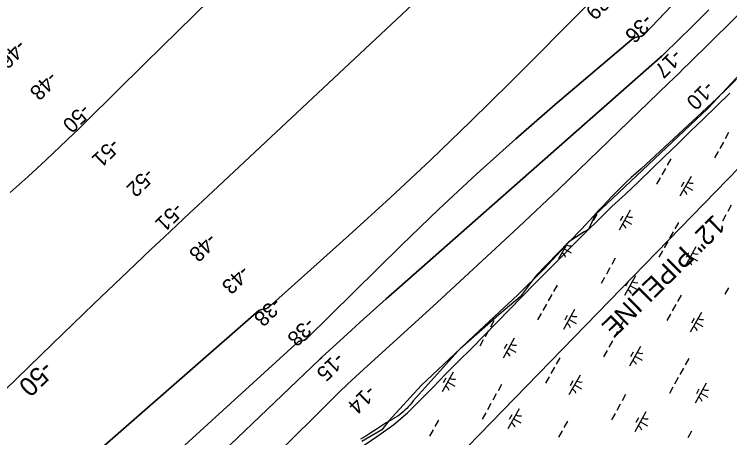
# Model space of a CAD drawing. Extents: x 3923531 to 3943530, y 207391 to 229799.
# Drawn here: x 3930996 to 3932574, y 212858 to 213791 of the extents above; entities that cross this region are included whole.
import ezdxf

# ---------------------------------------------------------------- set-up
doc = ezdxf.new("R2010")
doc.units = 0
for name, color, linetype in [('V-RIVR-EDGE', 7, 'Continuous'), ('V-RIVR-RANG', 7, 'Continuous'), ('V-RRAP-FSHR', 7, 'Continuous'), ('V-TOPO-DPTH', 7, 'Continuous'), ('V-TOPO-MAJR', 7, 'Continuous'), ('V-TOPO-MAJR-IDEN', 7, 'Continuous'), ('V-TOPO-MINR', 7, 'Continuous'), ('V-UTIL-IDEN', 7, 'Continuous'), ('V-UTIL-LINE', 7, 'Continuous'), ('V-WETL-SWMP', 7, 'Continuous')]:
    doc.layers.add(name, color=color, linetype=linetype)

msp = doc.modelspace()

# ---------------------------------------------------------------- linework, layer by layer
at = {"layer": 'V-RIVR-EDGE'}
msp.add_lwpolyline([(3932640, 213706.5), (3932525.5, 213584.1), (3932277.2, 213349.3), (3932262.6, 213316.7), (3932252.5, 213312.2), (3932218.8, 213289.7), (3932146.9, 213215.6), (3932112, 213168.4), (3932064.9, 213129.1), (3931979.5, 213053.8), (3931893, 212972.9), (3931822.2, 212895.4), (3931806.5, 212875.2), (3931762.7, 212849.4)], dxfattribs=at)
at = {"layer": 'V-RRAP-FSHR'}
msp.add_lwpolyline([(3931767.7, 212841.5), (3931800.2, 212863.9), (3931832.7, 212887.2), (3931863.4, 212912.8), (3931891.7, 212941.3), (3931919.7, 212969.6), (3931947.8, 212998.9), (3931975.9, 213026.5), (3932004.5, 213055), (3932032.2, 213083.4), (3932060.2, 213112), (3932088.2, 213140.5), (3932116.2, 213169.1), (3932144.2, 213197.7), (3932172.2, 213226.2), (3932200.3, 213254.7), (3932228.4, 213283.2), (3932256.8, 213311.3), (3932285.3, 213339.4), (3932314.1, 213367.9), (3932343.8, 213394.7), (3932372.8, 213422.3), (3932400.9, 213450), (3932429.9, 213477.6), (3932458.8, 213505.2), (3932487.5, 213533.5), (3932516, 213561.1), (3932544.5, 213589.2), (3932573.8, 213617.2)], dxfattribs=at)
at = {"layer": 'V-TOPO-DPTH'}
for points in [[(3930696.6, 212227), (3931622.6, 213070), (3931625.9, 213071), (3931629.3, 213071.6), (3931632.6, 213072.2), (3931635.8, 213073.2), (3931638.6, 213074.9), (3931641.3, 213077.1), (3931849.3, 213281.8), (3931932.2, 213361.6), (3932016.2, 213440.1), (3932102, 213516.8), (3932188.8, 213592.2), (3932358.2, 213735.9), (3932361.4, 213738.1), (3932364.8, 213739.9), (3932368.5, 213741), (3932372.3, 213741.6), (3932376.1, 213742.3), (3932379.7, 213743.4), (3932382.9, 213745.4), (3932385.8, 213747.9), (3932595.3, 213968.3)], [(3932595.3, 213968.3), (3932385.8, 213747.9), (3932382.9, 213745.4), (3932379.7, 213743.4), (3932376.1, 213742.3), (3932372.3, 213741.6), (3932368.5, 213741), (3932364.8, 213739.9), (3932361.4, 213738.1), (3932358.2, 213735.9), (3932188.8, 213592.2), (3932102, 213516.8), (3932016.2, 213440.1), (3931932.2, 213361.6), (3931849.3, 213281.8), (3931641.3, 213077.1), (3931638.6, 213074.9), (3931635.8, 213073.2), (3931632.6, 213072.2), (3931629.3, 213071.6), (3931625.9, 213071), (3931622.6, 213070), (3930696.6, 212227)], [(3930768.1, 212468.7), (3931535.6, 213138.5), (3931538.7, 213139.9), (3931542.1, 213140.7), (3931545.5, 213141.3), (3931548.9, 213141.9), (3931552.1, 213142.9), (3931555, 213144.6), (3931557.8, 213146.6), (3931734.7, 213304.8), (3931825.1, 213387.1), (3931914.5, 213470.3), (3932002.4, 213555.1), (3932089.4, 213641), (3932264.3, 213816.6)], [(3932264.3, 213816.6), (3932089.4, 213641), (3932002.4, 213555.1), (3931914.5, 213470.3), (3931825.1, 213387.1), (3931734.7, 213304.8), (3931557.8, 213146.6), (3931555, 213144.6), (3931552.1, 213142.9), (3931548.9, 213141.9), (3931545.5, 213141.3), (3931542.1, 213140.7), (3931538.7, 213139.9), (3931535.6, 213138.5), (3930768.1, 212468.7)], [(3932528, 213801.2), (3932507.1, 213780.7), (3932486.2, 213760.2), (3932465.3, 213739.7), (3932424.5, 213699.7), (3932422.9, 213698.2), (3932420.8, 213696.3), (3932420.3, 213695.8), (3931845.2, 213189.8), (3931816.3, 213164.2), (3931787.5, 213138.5), (3931758.8, 213112.6), (3931730.3, 213086.6), (3931674.6, 213035.6), (3931674, 213035), (3931673.4, 213034.4), (3931670.8, 213032), (3931669.5, 213030.8), (3930352.6, 211774)]]:
    msp.add_lwpolyline(points, dxfattribs=at)
at = {"layer": 'V-TOPO-MAJR'}
for points in [[(3930636.4, 212634.6), (3931080.6, 213065.2), (3931126, 213109.1), (3931171.5, 213152.9), (3931217.2, 213196.5), (3931263, 213240), (3931298.9, 213274.1), (3931326.8, 213300.5), (3931354.8, 213326.9), (3931382.8, 213353.2), (3931410.8, 213379.5), (3932082, 214008.2), (3932799.5, 214686.2), (3932803.8, 214690.3), (3932808.1, 214694.4), (3932812.4, 214698.5), (3932816.7, 214702.6), (3932850.8, 214735.9), (3932872.1, 214756.6), (3932893.4, 214777.5), (3932914.6, 214798.4), (3932935.7, 214819.3), (3933518.2, 215397.7)], [(3931428.2, 213824.4), (3931356.5, 213754.1), (3931285, 213683.6), (3931155.6, 213555.9), (3931148.8, 213549.2), (3931142, 213542.6), (3931135.2, 213536), (3931128.3, 213529.4), (3931065.5, 213469.7), (3931026.6, 213433.8), (3930987.2, 213398.8)]]:
    msp.add_lwpolyline(points, dxfattribs=at)
at = {"layer": 'V-TOPO-MINR'}
for points in [[(3930837, 212119.6), (3931252.5, 212509.8), (3931333.3, 212586.3), (3931413.7, 212663.4), (3931493.4, 212741.1), (3931572.6, 212819.3), (3931696.3, 212942.5), (3931713.4, 212959.3), (3931730.8, 212976), (3931748.3, 212992.5), (3931766, 213008.8), (3931928.4, 213156.4), (3932018.5, 213239.1), (3932108.2, 213322.3), (3932197, 213406.3), (3932285.3, 213490.9), (3932438.9, 213639.3), (3932450.1, 213650.1), (3932461.2, 213660.9), (3932472.2, 213671.7), (3932483.3, 213682.6), (3932968.5, 214160.9)], [(3930696.6, 212227), (3931622.6, 213070), (3931625.9, 213071), (3931629.3, 213071.6), (3931632.6, 213072.2), (3931635.8, 213073.2), (3931638.6, 213074.9), (3931641.3, 213077.1), (3931849.3, 213281.8), (3931932.2, 213361.6), (3932016.2, 213440.1), (3932102, 213516.8), (3932188.8, 213592.2), (3932358.2, 213735.9), (3932361.4, 213738.1), (3932364.8, 213739.9), (3932368.5, 213741), (3932372.3, 213741.6), (3932376.1, 213742.3), (3932379.7, 213743.4), (3932382.9, 213745.4), (3932385.8, 213747.9), (3932595.3, 213968.3)], [(3930768.1, 212468.7), (3931535.6, 213138.5), (3931538.7, 213139.9), (3931542.1, 213140.7), (3931545.5, 213141.3), (3931548.9, 213141.9), (3931552.1, 213142.9), (3931555, 213144.6), (3931557.8, 213146.6), (3931734.7, 213304.8), (3931825.1, 213387.1), (3931914.5, 213470.3), (3932002.4, 213555.1), (3932089.4, 213641), (3932264.3, 213816.6)], [(3930352.6, 211774), (3931669.5, 213030.8), (3931670.8, 213032), (3931673.4, 213034.4), (3931674, 213035), (3931674.6, 213035.6), (3931730.3, 213086.6), (3931758.8, 213112.6), (3931787.5, 213138.5), (3931816.3, 213164.2), (3931845.2, 213189.8), (3932420.3, 213695.8), (3932420.8, 213696.3), (3932422.9, 213698.2), (3932424.5, 213699.7), (3932465.3, 213739.7), (3932486.2, 213760.2), (3932507.1, 213780.7), (3932528, 213801.2)]]:
    msp.add_lwpolyline(points, dxfattribs=at)
at = {"layer": 'V-UTIL-LINE'}
msp.add_lwpolyline([(3939084.6, 223621.7), (3938057.7, 221140.5), (3938136.4, 220832.5), (3937591.6, 219695.2), (3936312.7, 217957.7), (3935106.6, 216231.9), (3934055.8, 214955.9), (3930691.1, 211497.9), (3930458, 211185.5)], dxfattribs=at)
at = {"layer": 'V-WETL-SWMP'}
for p, q in [((3932589, 213648.2), (3932567.6, 213627.3)), ((3932567.6, 213627.3), (3932546, 213606.5)), ((3932546, 213606.5), (3932524.2, 213585.9)), ((3932524.2, 213585.9), (3932502.3, 213565.5)), ((3932502.3, 213565.5), (3932460.8, 213527.5)), ((3932460.8, 213527.5), (3932419.5, 213489.3)), ((3932571.4, 213530.7), (3932563.6, 213516.7)), ((3932559.7, 213509.7), (3932551.9, 213495.8)), ((3932419.5, 213489.3), (3932378.4, 213450.9)), ((3932548, 213488.8), (3932540.2, 213474.8)), ((3932443.7, 213472.6), (3932435.9, 213458.6)), ((3932378.4, 213450.9), (3932367.4, 213441.2)), ((3932432, 213451.7), (3932424.2, 213437.7)), ((3932356.5, 213431.3), (3932345.7, 213421.2)), ((3932367.4, 213441.2), (3932356.5, 213431.3)), ((3932420.3, 213430.7), (3932412.5, 213416.7)), ((3932488.4, 213434.2), (3932464, 213390.6)), ((3932345.7, 213421.2), (3932335, 213411)), ((3932472.4, 213421.4), (3932466.6, 213410.9)), ((3932324.6, 213400.7), (3932314.2, 213390.2)), ((3932335, 213411), (3932324.6, 213400.7)), ((3932476.2, 213412.4), (3932491.9, 213403.6)), ((3932314.2, 213390.2), (3932304, 213379.6)), ((3932293.9, 213368.8), (3932284, 213357.9)), ((3932304, 213379.6), (3932293.9, 213368.8)), ((3932577.3, 213370.5), (3932569.4, 213356.6)), ((3932284, 213357.9), (3932274.3, 213346.9)), ((3932284.8, 213358.8), (3932284.3, 213357.8)), ((3932354, 213359.6), (3932329.6, 213315.9)), ((3932274.3, 213346.9), (3932246.7, 213318)), ((3932280.4, 213350.8), (3932272.5, 213336.9)), ((3932338, 213346.8), (3932332.2, 213336.3)), ((3932341.8, 213337.8), (3932357.5, 213329)), ((3932565.5, 213349.6), (3932557.7, 213335.6)), ((3932460.7, 213332.6), (3932452.9, 213318.6)), ((3932246.7, 213318), (3932219.2, 213288.9)), ((3932449, 213311.6), (3932441.2, 213297.6)), ((3932219.2, 213288.9), (3932192, 213259.6)), ((3932437.3, 213290.7), (3932429.5, 213276.7)), ((3932212.8, 213282), (3932196.4, 213252.6)), ((3932208.6, 213274.5), (3932224.3, 213265.7)), ((3932499.2, 213278.5), (3932474.8, 213234.8)), ((3932192, 213259.6), (3932164.9, 213230.2)), ((3932425.6, 213269.7), (3932417.8, 213255.7)), ((3932483.2, 213265.7), (3932477.4, 213255.2)), ((3932487, 213256.7), (3932502.8, 213247.9)), ((3932321.3, 213253.5), (3932313.5, 213239.6)), ((3932164.9, 213230.2), (3932145.5, 213210.9)), ((3932309.6, 213232.6), (3932301.8, 213218.6)), ((3932145.5, 213210.9), (3932125.9, 213191.8)), ((3932297.9, 213211.6), (3932290.1, 213197.7)), ((3932366, 213215.2), (3932341.6, 213171.5)), ((3932193.1, 213194.6), (3932185.3, 213180.6)), ((3932350, 213202.3), (3932344.2, 213191.9)), ((3932353.8, 213193.3), (3932369.5, 213184.6)), ((3932125.9, 213191.8), (3932106.2, 213172.8)), ((3932570.8, 213188.6), (3932563, 213174.6)), ((3932106.2, 213172.8), (3932086.2, 213154.1)), ((3932181.4, 213173.7), (3932173.6, 213159.7)), ((3932466.6, 213172.4), (3932458.8, 213158.4)), ((3932086.2, 213154.1), (3932066.1, 213135.5)), ((3932169.7, 213152.7), (3932161.9, 213138.7)), ((3932454.9, 213151.5), (3932447.1, 213137.5)), ((3932066.1, 213135.5), (3932043.1, 213114.4)), ((3932158, 213131.8), (3932150.2, 213117.8)), ((3932231.6, 213140.5), (3932207.2, 213096.9)), ((3932443.2, 213130.5), (3932435.4, 213116.5)), ((3932511.2, 213134), (3932486.9, 213090.4)), ((3932043.1, 213114.4), (3932020.2, 213093.1)), ((3932053.7, 213115.6), (3932045.9, 213101.6)), ((3932215.6, 213127.7), (3932209.8, 213117.2)), ((3932219.4, 213118.7), (3932235.1, 213109.9)), ((3932495.2, 213121.2), (3932489.4, 213110.7)), ((3932338.3, 213113.5), (3932330.5, 213099.5)), ((3932499, 213112.2), (3932514.8, 213103.4)), ((3932020.2, 213093.1), (3931997.5, 213071.5)), ((3932042, 213094.6), (3932034.2, 213080.6)), ((3932326.6, 213092.5), (3932318.8, 213078.6)), ((3931997.5, 213071.5), (3931974.9, 213049.8)), ((3932030.3, 213073.7), (3932022.5, 213059.7)), ((3932098.4, 213077.2), (3932074, 213033.6)), ((3932314.9, 213071.6), (3932307.1, 213057.6)), ((3932082.4, 213064.4), (3932076.6, 213053.9)), ((3932086.2, 213055.4), (3932101.9, 213046.6)), ((3932376.8, 213059.4), (3932352.5, 213015.7)), ((3931974.9, 213049.8), (3931875.8, 212939.5)), ((3932303.2, 213050.6), (3932295.4, 213036.7)), ((3932360.8, 213046.6), (3932355, 213036.1)), ((3932364.6, 213037.6), (3932380.4, 213028.8)), ((3932199, 213034.4), (3932191.2, 213020.5)), ((3932483.5, 213032.4), (3932475.7, 213018.4)), ((3932187.3, 213013.5), (3932179.4, 212999.5)), ((3932471.8, 213011.4), (3932464, 212997.4)), ((3931964, 213002.6), (3931939.6, 212958.9)), ((3931948, 212989.7), (3931942.2, 212979.3)), ((3932175.5, 212992.5), (3932167.7, 212978.6)), ((3932243.6, 212996.1), (3932219.3, 212952.4)), ((3932460.1, 212990.5), (3932452.3, 212976.5)), ((3931951.8, 212980.7), (3931967.5, 212972)), ((3932070.7, 212975.5), (3932062.9, 212961.6)), ((3932227.6, 212983.3), (3932221.8, 212972.8)), ((3932231.4, 212974.3), (3932247.2, 212965.5)), ((3932522, 212978.3), (3932497.7, 212934.6)), ((3932448.4, 212969.5), (3932440.6, 212955.5)), ((3932506, 212965.4), (3932500.2, 212955)), ((3932059, 212954.6), (3932051.2, 212940.6)), ((3932344.2, 212953.3), (3932336.4, 212939.4)), ((3932509.9, 212956.4), (3932525.6, 212947.7)), ((3931865.2, 212926.6), (3931861.4, 212922.6)), ((3931868.9, 212930.8), (3931865.2, 212926.6)), ((3931872.4, 212935.1), (3931868.9, 212930.8)), ((3931875.8, 212939.5), (3931872.4, 212935.1)), ((3932047.3, 212933.6), (3932039.5, 212919.7)), ((3932332.5, 212932.4), (3932324.7, 212918.4)), ((3931849, 212911.4), (3931844.7, 212908)), ((3931853.3, 212915), (3931849, 212911.4)), ((3931857.4, 212918.7), (3931853.3, 212915)), ((3931861.4, 212922.6), (3931857.4, 212918.7)), ((3932035.6, 212912.7), (3932027.8, 212898.7)), ((3932109.2, 212921.4), (3932084.8, 212877.8)), ((3932320.8, 212911.4), (3932313, 212897.4)), ((3932388.8, 212915), (3932364.5, 212871.3)), ((3931826, 212896), (3931821, 212893.5)), ((3931830.8, 212898.8), (3931826, 212896)), ((3931835.5, 212901.7), (3931830.8, 212898.8)), ((3931840.2, 212904.7), (3931835.5, 212901.7)), ((3931844.7, 212908), (3931840.2, 212904.7)), ((3931931.4, 212896.5), (3931923.5, 212882.5)), ((3932093.2, 212908.6), (3932087.4, 212898.1)), ((3932097, 212899.6), (3932112.8, 212890.8)), ((3932215.9, 212894.4), (3932208.1, 212880.4)), ((3932372.8, 212902.1), (3932367, 212891.7)), ((3931805, 212883.5), (3931793.8, 212876)), ((3931816, 212891.1), (3931805, 212883.5)), ((3931821, 212893.5), (3931816, 212891.1)), ((3932376.7, 212893.1), (3932392.4, 212884.3)), ((3931782.5, 212868.8), (3931771.1, 212861.7)), ((3931793.8, 212876), (3931782.5, 212868.8)), ((3931919.6, 212875.5), (3931911.8, 212861.6)), ((3932204.2, 212873.4), (3932196.4, 212859.5)), ((3932489.4, 212872.2), (3932481.6, 212858.2)), ((3931771.1, 212861.7), (3931759.6, 212854.8))]:
    msp.add_line(p, q, dxfattribs=at)
for centre, start, end in [((3932489.9, 213436.4), 240.0381, 281.5817), ((3932463, 213388.2), 20.0381, 61.5817), ((3932355.5, 213361.8), 240.0381, 281.5817), ((3932328.6, 213313.5), 20.0381, 61.5817), ((3932222.3, 213298.5), 241.1475, 281.5817), ((3932195.4, 213250.2), 20.0381, 61.5817), ((3932500.7, 213280.6), 240.0381, 281.5817), ((3932473.8, 213232.4), 20.0381, 61.5817), ((3932367.5, 213217.3), 240.0381, 281.5817), ((3932340.6, 213169.1), 20.0381, 61.5817), ((3932233.1, 213142.7), 240.0381, 281.5817), ((3932512.7, 213136.2), 240.0381, 281.5817), ((3932206.2, 213094.5), 20.0381, 61.5817), ((3932485.8, 213088), 20.0381, 61.5817), ((3932099.9, 213079.4), 240.0381, 281.5817), ((3932073, 213031.1), 20.0381, 61.5817), ((3932378.3, 213061.6), 240.0381, 281.5817), ((3932351.4, 213013.3), 20.0381, 61.5817), ((3931965.5, 213004.7), 240.0381, 281.5817), ((3932245.1, 212998.3), 240.0381, 281.5817), ((3931938.6, 212956.5), 20.0381, 61.5817), ((3932218.2, 212950), 20.0381, 61.5817), ((3932523.5, 212980.4), 240.0381, 281.5817), ((3932496.6, 212932.2), 20.0381, 61.5817), ((3932110.7, 212923.6), 240.0381, 281.5817), ((3932390.3, 212917.1), 240.0381, 281.5817), ((3932083.8, 212875.4), 20.0381, 61.5817), ((3932363.4, 212868.9), 20.0381, 61.5817)]:
    msp.add_arc(centre, 17.6, start, end, dxfattribs=at)

# ---------------------------------------------------------------- texts
at = {"layer": 'V-RIVR-RANG'}
for s, rotation, p in [('-39', 224.8855, (3932299.3, 213845.7)), ('-36', 224.7483, (3932386.1, 213794.4)), ('-46', 224.527, (3931004.3, 213738)), ('-17', 224.7483, (3932450.5, 213717.4)), ('-48', 224.527, (3931073.7, 213668.1)), ('-10', 224.7483, (3932521.4, 213646.9)), ('-50', 224.527, (3931146, 213596.5)), ('-51', 224.527, (3931210.8, 213520.3)), ('-52', 224.527, (3931286.8, 213455)), ('-51', 224.527, (3931350.4, 213378.7)), ('-48', 224.527, (3931425, 213311.9)), ('-43', 224.527, (3931497.1, 213240.7)), ('-38', 224.527, (3931567.9, 213169.6)), ('-38', 224.3883, (3931641.7, 213125.6)), ('-15', 224.3883, (3931706, 213048.5)), ('-14', 224.3883, (3931775.4, 212976.6))]:
    msp.add_text(s, height=33.5, rotation=rotation, dxfattribs=at).set_placement(p)
at = {"layer": 'V-TOPO-MAJR-IDEN'}
msp.add_text('-50', height=41.5, rotation=224.1054, dxfattribs=at).set_placement((3931060.1, 213030.9))
at = {"layer": 'V-UTIL-IDEN'}
msp.add_text('12" PIPELINE', height=42, rotation=224.5413, dxfattribs=at).set_placement((3932538.6, 213352.1))

doc.saveas('drawing.dxf')
